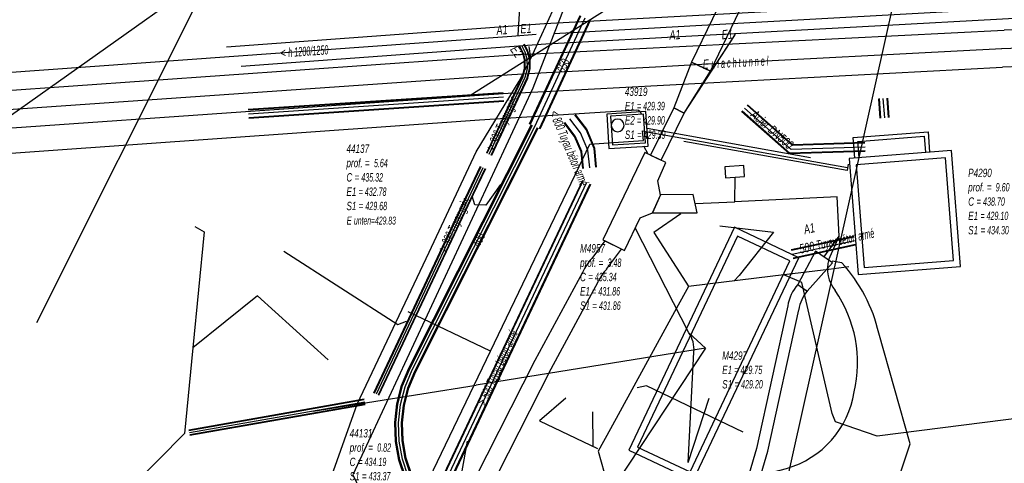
# Model space of a CAD drawing. Header units: metres. Extents: x 2695563 to 2696938, y 1260544 to 1262032.
# Tile 297 of 340: x 2696651 to 2696710, y 1261690 to 1261717. Entities that reach past the tile are written whole.
import ezdxf

# ---------------------------------------------------------------- set-up
doc = ezdxf.new("R2010")
doc.units = ezdxf.units.M
doc.header["$LTSCALE"] = 100
for name, pattern in [('AUSGEZOGEN', [0]), ('STRICHLINIE2_S3', [0.25, 0.15, -0.1]), ('VERDECKT2_S2', [0.18, 0.1, -0.08])]:
    doc.linetypes.add(name, pattern=pattern)
for name, color, linetype in [('Eau portable_Cadastre des conduites_Conduite', 171, 'AUSGEZOGEN'), ('Eau portable_Cadastre des conduites_Ouvrage_Ligne', 171, 'AUSGEZOGEN'), ('Eau potable_Cadastre des conduites_Tube de protection', 171, 'AUSGEZOGEN'), ('EU_Cadastre des conduites', 24, 'AUSGEZOGEN'), ('EU_Cadastre des conduites – Texte', 7, 'AUSGEZOGEN'), ('EU_Cadastre des conduites_Autres ouvrages – Polygone de détail', 24, 'AUSGEZOGEN'), ('EU_Cadastre des conduites_Axe de tracé', 24, 'AUSGEZOGEN'), ('EU_Cadastre des conduites_Regard normalisé – Texte', 24, 'AUSGEZOGEN'), ('EU_Cadastre des conduites_Station de pompage – Ligne de détail', 24, 'AUSGEZOGEN'), ('EU_Cadastre des conduites_Station de pompage – Polygone de détail', 24, 'AUSGEZOGEN'), ('EU_Cadastre des conduites_Texte entrée-sortie', 24, 'AUSGEZOGEN'), ('Réseau électrique_Cadastre des conduite_Bord du tracé', 1, 'AUSGEZOGEN'), ('Réseau électrique_Cadastre des conduite_Tronçon de tracé', 1, 'AUSGEZOGEN'), ('Réseau électrique_Cadastre des conduites_Ouvrage_Surface-Ligne-Point', 1, 'AUSGEZOGEN'), ('TV_Cadastre des conduites_CONDUITE', 92, 'AUSGEZOGEN'), ('Télécommunications_SW_Cadastre des conduites_Bord du tracé', 94, 'AUSGEZOGEN'), ('Télécommunications_SW_Cadastre des conduites_Bord du tracé_Texte', 94, 'AUSGEZOGEN')]:
    doc.layers.add(name, color=color, linetype=linetype)
doc.styles.add('ARIAL', font='arial.ttf')
pattern_1 = [(0, (2708005, 1273150), (6075, 6075), [6075, -6075]), (90, (2708005, 1273150), (-6075, 6075), [6075, -6075])]

# ---------------------------------------------------------------- blocks, each defined once
blk = doc.blocks.new('COMPLEXOBJECT_1541')
at = {"layer": 'EU_Cadastre des conduites', "color": 24, "linetype": 'AUSGEZOGEN', "transparency": 33554687}
blk.add_lwpolyline([(6709.351, 11715.539), (6690.908, 11714.558), (6688.488, 11714.43), (6681.929, 11714.081), (6679.831, 11713.969), (6562.5, 11705.81), (6483.786, 11700.323)], dxfattribs=at)
blk.add_arc((6712.183, 11618.786), 96.795, 81.09609, 91.67676, dxfattribs=at)
blk = doc.blocks.new('COMPLEXOBJECT_1544')
at = {"layer": 'EU_Cadastre des conduites', "color": 24, "linetype": 'AUSGEZOGEN', "transparency": 33554687}
blk.add_line((6710.469, 11718), (6691.282, 11716.938), dxfattribs=at)
blk.add_arc((6713.004, 11628.044), 89.991, 87.68098, 91.61396, dxfattribs=at)
blk = doc.blocks.new('COMPLEXOBJECT_1573')
at = {"layer": 'Eau portable_Cadastre des conduites_Ouvrage_Ligne', "color": 7, "linetype": 'AUSGEZOGEN', "transparency": 33554687}
for start, end in [(90, 270), (270, 90)]:
    blk.add_arc((6686.21, 11710.92), 0.382, start, end, dxfattribs=at)
blk = doc.blocks.new('COMPLEXOBJECT_1611')
at = {"layer": 'Réseau électrique_Cadastre des conduite_Bord du tracé', "color": 1, "linetype": 'AUSGEZOGEN', "transparency": 33554687}
blk.add_line((6685.428, 11703.963), (6684.645, 11702.894), dxfattribs=at)
for points in [[(6685.547, 11702.263), (6686.434, 11703.471), (6685.428, 11703.963)], [(6684.092, 11702.064), (6681.218, 11696.761), (6675.435, 11685.344), (6671.159, 11676.158), (6666.016, 11665.479)], [(6667.068, 11665.13), (6672.153, 11675.687), (6676.424, 11684.863), (6682.193, 11696.25), (6685.035, 11701.496)], [(6665.387, 11662.233), (6665.62, 11660.531), (6666.709, 11660.681), (6666.501, 11662.202)]]:
    blk.add_lwpolyline(points, dxfattribs=at)
for centre, radius, start, end in [((6686.646, 11700.962), 2.781, 135.99735, 156.65438), ((6687.371, 11700.491), 2.543, 135.82756, 156.72338), ((6670.173, 11662.99), 4.845, 149.08393, 188.9827), ((6670.817, 11662.885), 4.37, 149.08733, 188.99359)]:
    blk.add_arc(centre, radius, start, end, dxfattribs=at)
blk = doc.blocks.new('COMPLEXOBJECT_1612')
at = {"layer": 'Réseau électrique_Cadastre des conduite_Bord du tracé', "color": 1, "linetype": 'AUSGEZOGEN', "transparency": 33554687}
for points in [[(6696.456, 11700.042), (6694.573, 11691.459), (6693.592, 11688.104)], [(6694.353, 11688.213), (6695.252, 11691.286), (6697.124, 11699.818)], [(6694.841, 11686.15), (6699.831, 11685.776), (6700.078, 11686.457), (6695.242, 11686.822)]]:
    blk.add_lwpolyline(points, dxfattribs=at)
for centre, radius, start, end in [((6698.963, 11699.638), 2.539, 138.36797, 170.84756), ((6713.077, 11724.418), 28.101, 235.264, 236.65912), ((6699.399, 11699.467), 2.302, 140.13607, 171.22205), ((6694.904, 11687.566), 1.418, 157.70433, 267.46923), ((6695.286, 11687.83), 1.009, 157.68653, 267.47946)]:
    blk.add_arc(centre, radius, start, end, dxfattribs=at)
blk = doc.blocks.new('COMPLEXOBJECT_1959')
at = {"layer": 'Réseau électrique_Cadastre des conduite_Tronçon de tracé', "color": 1, "linetype": 'AUSGEZOGEN', "transparency": 33554687}
blk.add_line((6690.45, 11690.612), (6690.807, 11697.259), dxfattribs=at)
blk.add_arc((6689.041, 11697.417), 1.773, 354.88235, 34.79753, dxfattribs=at)
blk = doc.blocks.new('COMPLEXOBJECT_1963')
at = {"layer": 'Réseau électrique_Cadastre des conduite_Tronçon de tracé', "color": 1, "linetype": 'AUSGEZOGEN', "transparency": 33554687}
blk.add_line((6685.62, 11687.463), (6696.389, 11690.256), dxfattribs=at)
for centre, radius, start, end in [((6700.869, 11702.276), 2.022, 163.94359, 220.25431), ((6692.922, 11696.614), 7.745, 346.93444, 34.21647), ((6694.813, 11695.758), 5.723, 285.98265, 351.00241)]:
    blk.add_arc(centre, radius, start, end, dxfattribs=at)
blk = doc.blocks.new('COMPLEXOBJECT_2022')
at = {"layer": 'Réseau électrique_Cadastre des conduite_Tronçon de tracé', "color": 1, "linetype": 'STRICHLINIE2_S3', "transparency": 33554687}
blk.add_line((6699.716, 11702.64), (6699.143, 11702.749), dxfattribs=at)
blk.add_lwpolyline([(6702.882, 11688.882), (6703.833, 11691.743), (6701.947, 11698.394)], dxfattribs=at)
blk.add_arc((6692.875, 11696.336), 9.303, 12.7793, 42.65878, dxfattribs=at)
blk = doc.blocks.new('COMPLEXOBJECT_2578')
at = {"layer": 'Réseau électrique_Cadastre des conduite_Tronçon de tracé', "color": 1, "linetype": 'AUSGEZOGEN', "transparency": 33554687}
blk.add_lwpolyline([(6687.374, 11711.829), (6677.882, 11711.242), (6484.478, 11697.478)], dxfattribs=at)
blk.add_arc((6687.387, 11711.576), 0.253, 4.02162, 92.84564, dxfattribs=at)

msp = doc.modelspace()

# ---------------------------------------------------------------- hatches: boundary and pattern name
at = {"layer": 'Réseau électrique_Cadastre des conduite_Bord du tracé', "lineweight": 18, "transparency": 33554687}
h = msp.add_hatch(dxfattribs=at)
h.set_pattern_fill('MUSTER', color=1, scale=6075, style=0, pattern_type=2)
h.set_pattern_definition(pattern_1)
h.paths.add_polyline_path([(2696692.767, 1261713.993), (2696695.293, 1261719.236), (2696694.158, 1261719.783), (2696691.632, 1261714.54)], flags=0)
h = msp.add_hatch(dxfattribs=at)
h.set_pattern_fill('MUSTER', color=1, scale=6075, style=0, pattern_type=2)
h.set_pattern_definition(pattern_1)
h.paths.add_polyline_path([(2696690.556, 1261711.779), (2696691.185, 1261711.472), (2696692.767, 1261713.993), (2696691.632, 1261714.54)], flags=0)
h = msp.add_hatch(dxfattribs=at)
h.set_pattern_fill('MUSTER', color=1, scale=6075, style=0, pattern_type=2)
h.set_pattern_definition(pattern_1)
h.paths.add_polyline_path([(2696689.794, 1261708.627), (2696691.185, 1261711.472), (2696690.556, 1261711.779), (2696689.165, 1261708.934)], flags=0)
h = msp.add_hatch(dxfattribs=at)
h.set_pattern_fill('MUSTER', color=1, scale=6075, style=0, pattern_type=2)
h.set_pattern_definition(pattern_1)
h.paths.add_polyline_path([(2696689.287, 1261705.457), (2696691.98, 1261705.469), (2696691.736, 1261706.568), (2696689.757, 1261706.545)], flags=0)
h = msp.add_hatch(dxfattribs=at)
h.set_pattern_fill('MUSTER', color=1, scale=6075, style=0, pattern_type=2)
h.set_pattern_definition(pattern_1)
h.paths.add_polyline_path([(2696686.398, 1261703.773), (2696685.615, 1261702.704), (2696685.593, 1261702.681), (2696685.571, 1261702.657), (2696685.549, 1261702.633), (2696685.527, 1261702.609), (2696685.506, 1261702.584), (2696685.485, 1261702.56), (2696685.464, 1261702.535), (2696685.444, 1261702.51), (2696685.424, 1261702.484), (2696685.404, 1261702.459), (2696685.385, 1261702.433), (2696685.366, 1261702.407), (2696685.347, 1261702.381), (2696685.328, 1261702.354), (2696685.31, 1261702.327), (2696685.292, 1261702.301), (2696685.274, 1261702.273), (2696685.257, 1261702.246), (2696685.24, 1261702.219), (2696685.223, 1261702.191), (2696685.207, 1261702.163), (2696685.191, 1261702.135), (2696685.175, 1261702.106), (2696685.16, 1261702.078), (2696685.145, 1261702.049), (2696685.13, 1261702.021), (2696685.116, 1261701.992), (2696685.102, 1261701.962), (2696685.088, 1261701.933), (2696685.075, 1261701.904), (2696685.062, 1261701.874), (2696682.188, 1261696.571), (2696676.405, 1261685.154), (2696672.129, 1261675.968), (2696666.986, 1261665.289), (2696666.931, 1261665.195), (2696666.878, 1261665.1), (2696666.828, 1261665.003), (2696666.779, 1261664.906), (2696666.733, 1261664.807), (2696666.689, 1261664.708), (2696666.647, 1261664.607), (2696666.608, 1261664.506), (2696666.571, 1261664.404), (2696666.536, 1261664.3), (2696666.503, 1261664.197), (2696666.473, 1261664.092), (2696666.445, 1261663.987), (2696666.42, 1261663.881), (2696666.397, 1261663.775), (2696666.376, 1261663.668), (2696666.358, 1261663.561), (2696666.342, 1261663.453), (2696666.328, 1261663.345), (2696666.317, 1261663.237), (2696666.309, 1261663.128), (2696666.303, 1261663.019), (2696666.299, 1261662.911), (2696666.298, 1261662.802), (2696666.299, 1261662.693), (2696666.302, 1261662.584), (2696666.308, 1261662.476), (2696666.317, 1261662.367), (2696666.328, 1261662.259), (2696666.341, 1261662.151), (2696666.357, 1261662.043), (2696666.59, 1261660.341), (2696667.679, 1261660.491), (2696667.471, 1261662.012), (2696667.457, 1261662.109), (2696667.445, 1261662.207), (2696667.435, 1261662.304), (2696667.427, 1261662.402), (2696667.422, 1261662.5), (2696667.418, 1261662.598), (2696667.417, 1261662.696), (2696667.418, 1261662.795), (2696667.422, 1261662.893), (2696667.427, 1261662.991), (2696667.435, 1261663.089), (2696667.445, 1261663.186), (2696667.457, 1261663.284), (2696667.471, 1261663.381), (2696667.488, 1261663.478), (2696667.507, 1261663.574), (2696667.527, 1261663.67), (2696667.55, 1261663.765), (2696667.575, 1261663.86), (2696667.603, 1261663.955), (2696667.632, 1261664.048), (2696667.664, 1261664.141), (2696667.697, 1261664.234), (2696667.733, 1261664.325), (2696667.77, 1261664.416), (2696667.81, 1261664.506), (2696667.852, 1261664.594), (2696667.895, 1261664.682), (2696667.941, 1261664.769), (2696667.989, 1261664.855), (2696668.038, 1261664.94), (2696673.123, 1261675.497), (2696677.394, 1261684.673), (2696683.163, 1261696.06), (2696686.005, 1261701.306), (2696686.017, 1261701.333), (2696686.029, 1261701.361), (2696686.042, 1261701.388), (2696686.055, 1261701.415), (2696686.068, 1261701.442), (2696686.082, 1261701.468), (2696686.096, 1261701.495), (2696686.11, 1261701.521), (2696686.124, 1261701.547), (2696686.139, 1261701.573), (2696686.154, 1261701.599), (2696686.17, 1261701.625), (2696686.185, 1261701.65), (2696686.201, 1261701.675), (2696686.218, 1261701.7), (2696686.234, 1261701.725), (2696686.251, 1261701.75), (2696686.268, 1261701.774), (2696686.286, 1261701.799), (2696686.304, 1261701.823), (2696686.322, 1261701.847), (2696686.34, 1261701.87), (2696686.359, 1261701.894), (2696686.377, 1261701.917), (2696686.397, 1261701.94), (2696686.416, 1261701.963), (2696686.436, 1261701.985), (2696686.456, 1261702.008), (2696686.476, 1261702.03), (2696686.496, 1261702.051), (2696686.517, 1261702.073), (2696687.404, 1261703.281)], flags=0)
h = msp.add_hatch(dxfattribs=at)
h.set_pattern_fill('MUSTER', color=1, scale=6075, style=0, pattern_type=2)
h.set_pattern_definition(pattern_1)
h.paths.add_polyline_path([(2696698.602, 1261700.752), (2696700.125, 1261702.44), (2696699.092, 1261703.161), (2696698.035, 1261701.135)], flags=0)
h = msp.add_hatch(dxfattribs=at)
h.set_pattern_fill('MUSTER', color=1, scale=6075, style=0, pattern_type=2)
h.set_pattern_definition(pattern_1)
h.paths.add_polyline_path([(2696698.035, 1261701.135), (2696698.004, 1261701.1), (2696697.975, 1261701.064), (2696697.945, 1261701.028), (2696697.917, 1261700.992), (2696697.889, 1261700.955), (2696697.862, 1261700.917), (2696697.835, 1261700.879), (2696697.809, 1261700.84), (2696697.784, 1261700.801), (2696697.76, 1261700.762), (2696697.736, 1261700.722), (2696697.713, 1261700.681), (2696697.691, 1261700.641), (2696697.67, 1261700.599), (2696697.649, 1261700.558), (2696697.629, 1261700.516), (2696697.61, 1261700.474), (2696697.592, 1261700.431), (2696697.574, 1261700.388), (2696697.557, 1261700.345), (2696697.541, 1261700.301), (2696697.526, 1261700.257), (2696697.512, 1261700.213), (2696697.498, 1261700.169), (2696697.485, 1261700.124), (2696697.473, 1261700.079), (2696697.462, 1261700.034), (2696697.452, 1261699.989), (2696697.442, 1261699.943), (2696697.434, 1261699.898), (2696697.426, 1261699.852), (2696695.543, 1261691.269), (2696694.562, 1261687.914), (2696694.531, 1261687.832), (2696694.506, 1261687.748), (2696694.485, 1261687.663), (2696694.47, 1261687.577), (2696694.461, 1261687.49), (2696694.456, 1261687.402), (2696694.457, 1261687.315), (2696694.464, 1261687.227), (2696694.476, 1261687.14), (2696694.493, 1261687.055), (2696694.515, 1261686.97), (2696694.543, 1261686.887), (2696694.576, 1261686.806), (2696694.614, 1261686.727), (2696694.656, 1261686.65), (2696694.703, 1261686.576), (2696694.755, 1261686.505), (2696694.811, 1261686.438), (2696694.871, 1261686.374), (2696694.935, 1261686.314), (2696695.002, 1261686.258), (2696695.073, 1261686.207), (2696695.147, 1261686.159), (2696695.223, 1261686.117), (2696695.302, 1261686.079), (2696695.383, 1261686.046), (2696695.466, 1261686.018), (2696695.551, 1261685.996), (2696695.637, 1261685.979), (2696695.724, 1261685.967), (2696695.811, 1261685.96), (2696700.801, 1261685.586), (2696701.048, 1261686.267), (2696696.212, 1261686.632), (2696696.15, 1261686.637), (2696696.088, 1261686.645), (2696696.027, 1261686.657), (2696695.967, 1261686.674), (2696695.908, 1261686.693), (2696695.85, 1261686.717), (2696695.793, 1261686.744), (2696695.739, 1261686.774), (2696695.686, 1261686.807), (2696695.636, 1261686.844), (2696695.588, 1261686.884), (2696695.543, 1261686.927), (2696695.5, 1261686.972), (2696695.46, 1261687.02), (2696695.423, 1261687.071), (2696695.39, 1261687.123), (2696695.36, 1261687.178), (2696695.333, 1261687.234), (2696695.309, 1261687.292), (2696695.29, 1261687.351), (2696695.274, 1261687.411), (2696695.261, 1261687.472), (2696695.253, 1261687.534), (2696695.248, 1261687.596), (2696695.248, 1261687.659), (2696695.251, 1261687.721), (2696695.258, 1261687.783), (2696695.268, 1261687.844), (2696695.283, 1261687.905), (2696695.301, 1261687.965), (2696695.323, 1261688.023), (2696696.222, 1261691.096), (2696698.094, 1261699.628), (2696698.1, 1261699.668), (2696698.108, 1261699.707), (2696698.116, 1261699.747), (2696698.124, 1261699.786), (2696698.133, 1261699.825), (2696698.143, 1261699.864), (2696698.154, 1261699.903), (2696698.165, 1261699.942), (2696698.177, 1261699.98), (2696698.19, 1261700.019), (2696698.203, 1261700.057), (2696698.217, 1261700.094), (2696698.232, 1261700.132), (2696698.247, 1261700.169), (2696698.263, 1261700.206), (2696698.28, 1261700.243), (2696698.297, 1261700.279), (2696698.315, 1261700.315), (2696698.333, 1261700.351), (2696698.352, 1261700.387), (2696698.372, 1261700.422), (2696698.392, 1261700.457), (2696698.413, 1261700.491), (2696698.435, 1261700.525), (2696698.457, 1261700.559), (2696698.48, 1261700.592), (2696698.503, 1261700.625), (2696698.527, 1261700.657), (2696698.551, 1261700.689), (2696698.576, 1261700.721), (2696698.602, 1261700.752), (2696698.584, 1261700.764), (2696698.565, 1261700.776), (2696698.547, 1261700.788), (2696698.528, 1261700.801), (2696698.51, 1261700.813), (2696698.492, 1261700.825), (2696698.473, 1261700.837), (2696698.455, 1261700.85), (2696698.436, 1261700.862), (2696698.418, 1261700.874), (2696698.4, 1261700.886), (2696698.381, 1261700.899), (2696698.363, 1261700.911), (2696698.345, 1261700.923), (2696698.326, 1261700.936), (2696698.308, 1261700.948), (2696698.29, 1261700.96), (2696698.272, 1261700.973), (2696698.253, 1261700.985), (2696698.235, 1261700.998), (2696698.217, 1261701.01), (2696698.199, 1261701.022), (2696698.18, 1261701.035), (2696698.162, 1261701.047), (2696698.144, 1261701.06), (2696698.126, 1261701.072), (2696698.108, 1261701.085), (2696698.089, 1261701.097), (2696698.071, 1261701.11), (2696698.053, 1261701.122)], flags=0)
at = {"layer": 'Réseau électrique_Cadastre des conduites_Ouvrage_Surface-Ligne-Point', "lineweight": 18, "transparency": 33554687}
h = msp.add_hatch(dxfattribs=at)
h.set_pattern_fill('MUSTER', color=1, scale=4050, style=0, pattern_type=2)
h.set_pattern_definition([(0, (2703955, 1269100), (4050, 4050), [4050, -4050]), (90, (2703955, 1269100), (-4050, 4050), [4050, -4050])])
h.paths.add_polyline_path([(2696686.29, 1261703.826), (2696687.585, 1261703.194), (2696688.531, 1261705.166), (2696689.286, 1261705.464), (2696689.755, 1261706.533), (2696689.594, 1261707.398), (2696690.086, 1261708.49), (2696688.816, 1261709.099)], flags=0)
h = msp.add_hatch(dxfattribs=at)
h.set_pattern_fill('MUSTER', color=1, scale=2025, style=0, pattern_type=2)
h.set_pattern_definition([(0, (2699905, 1265050), (2025, 2025), [2025, -2025]), (90, (2699905, 1265050), (-2025, 2025), [2025, -2025])])
h.paths.add_polyline_path([(2696693.673, 1261707.576), (2696694.828, 1261707.655), (2696694.784, 1261708.307), (2696693.644, 1261708.224)], flags=0)

# ---------------------------------------------------------------- linework, layer by layer
at = {"layer": 'Eau portable_Cadastre des conduites_Conduite', "color": 7, "linetype": 'AUSGEZOGEN', "transparency": 33554687}
for p, q in [((2696688.965, 1261710.346), (2696701.04, 1261708.2)), ((2696679.51, 1261697.12), (2696684.86, 1261708.25)), ((2696679.51, 1261697.12), (2696674.55, 1261699.5))]:
    msp.add_line(p, q, dxfattribs=at)
for points in [[(2696686.635, 1261709.678), (2696688.73, 1261709.82), (2696688.684, 1261710.396), (2696688.965, 1261710.346)], [(2696684.86, 1261708.25), (2696685.51, 1261709.6), (2696686.635, 1261709.678)], [(2696665.02, 1261665.898), (2696664.949, 1261666.281), (2696664.878, 1261666.665), (2696665.222, 1261667.382), (2696665.634, 1261668.239), (2696668.665, 1261674.547), (2696668.905, 1261675.047), (2696669.423, 1261676.124), (2696669.682, 1261676.665), (2696672.142, 1261681.785), (2696679.51, 1261697.12)]]:
    msp.add_lwpolyline(points, dxfattribs=at)
at = {"layer": 'Eau portable_Cadastre des conduites_Ouvrage_Ligne', "color": 7, "linetype": 'STRICHLINIE2_S3', "transparency": 33554687}
for points in [[(2696686.657, 1261709.333), (2696689.021, 1261709.486), (2696688.887, 1261711.557), (2696686.524, 1261711.405), (2696686.657, 1261709.333)], [(2696686.869, 1261709.552), (2696688.852, 1261709.686), (2696688.736, 1261711.413), (2696686.753, 1261711.279), (2696686.869, 1261709.552)]]:
    msp.add_lwpolyline(points, close=True, dxfattribs=at)
at = {"layer": 'Eau potable_Cadastre des conduites_Tube de protection', "color": 7, "linetype": 'VERDECKT2_S2', "transparency": 33554687}
msp.add_lwpolyline([(2696688.979, 1261710.141), (2696688.952, 1261710.552), (2696701.075, 1261708.397), (2696701.005, 1261708.003), (2696688.979, 1261710.141)], close=True, dxfattribs=at)
at = {"layer": 'EU_Cadastre des conduites', "color": 24, "linetype": 'AUSGEZOGEN', "transparency": 33554687}
for p, q in [((2696681.19, 1261716.16), (2696681.6, 1261723.26)), ((2696692.252, 1261716.748), (2696683.329, 1261716.251)), ((2696680.8, 1261716.093), (2696597.669, 1261710.066)), ((2696682.275, 1261716.195), (2696680.8, 1261716.093)), ((2696690.98, 1261705.4), (2696689.361, 1261704.284)), ((2696689.361, 1261704.284), (2696691.465, 1261700.998)), ((2696693.342, 1261704.672), (2696696.57, 1261704.29)), ((2696665.48, 1261700.46), (2696661.585, 1261697.322)), ((2696669.74, 1261696.61), (2696665.48, 1261700.46)), ((2696741.14, 1261696.93), (2696702.81, 1261692)), ((2696685.67, 1261693.48), (2696685.681, 1261691.411)), ((2696654.03, 1261685.08), (2696661.08, 1261692.17))]:
    msp.add_line(p, q, dxfattribs=at)
at = {"layer": 'EU_Cadastre des conduites', "linetype": 'AUSGEZOGEN', "transparency": 33554687}
for p, q in [((2696681.493, 1261715.095), (2696681.294, 1261715.48)), ((2696681.737, 1261715.189), (2696681.526, 1261715.6)), ((2696681.756, 1261715.196), (2696681.543, 1261715.609)), ((2696681.774, 1261715.203), (2696681.561, 1261715.618)), ((2696681.456, 1261715.081), (2696681.259, 1261715.462)), ((2696681.474, 1261715.088), (2696681.277, 1261715.471)), ((2696681.561, 1261714.686), (2696681.456, 1261715.081)), ((2696681.58, 1261714.689), (2696681.474, 1261715.088)), ((2696681.6, 1261714.692), (2696681.493, 1261715.095)), ((2696681.86, 1261714.728), (2696681.737, 1261715.189)), ((2696681.88, 1261714.731), (2696681.756, 1261715.196)), ((2696681.899, 1261714.734), (2696681.774, 1261715.203)), ((2696681.572, 1261714.181), (2696681.561, 1261714.686)), ((2696681.592, 1261714.179), (2696681.58, 1261714.689)), ((2696681.611, 1261714.177), (2696681.6, 1261714.692)), ((2696681.873, 1261714.147), (2696681.86, 1261714.728)), ((2696681.892, 1261714.145), (2696681.88, 1261714.731)), ((2696681.912, 1261714.143), (2696681.899, 1261714.734)), ((2696681.449, 1261713.687), (2696681.572, 1261714.181)), ((2696681.468, 1261713.68), (2696681.592, 1261714.179)), ((2696681.487, 1261713.674), (2696681.611, 1261714.177)), ((2696681.733, 1261713.586), (2696681.873, 1261714.147)), ((2696681.752, 1261713.58), (2696681.892, 1261714.145)), ((2696681.771, 1261713.573), (2696681.912, 1261714.143)), ((2696679.288, 1261709.07), (2696681.449, 1261713.687)), ((2696679.306, 1261709.062), (2696681.468, 1261713.68)), ((2696679.324, 1261709.053), (2696681.487, 1261713.674)), ((2696679.56, 1261708.943), (2696681.733, 1261713.586)), ((2696679.578, 1261708.934), (2696681.752, 1261713.58)), ((2696679.596, 1261708.926), (2696681.771, 1261713.573)), ((2696664.922, 1261711.699), (2696680.282, 1261712.719)), ((2696664.923, 1261711.679), (2696680.283, 1261712.699)), ((2696664.925, 1261711.659), (2696680.285, 1261712.679)), ((2696664.955, 1261711.201), (2696680.315, 1261712.221)), ((2696664.957, 1261711.181), (2696680.317, 1261712.201)), ((2696664.958, 1261711.161), (2696680.318, 1261712.181)), ((2696697.724, 1261709.513), (2696694.983, 1261711.942)), ((2696697.731, 1261709.533), (2696694.996, 1261711.957)), ((2696697.739, 1261709.553), (2696695.009, 1261711.972)), ((2696703.006, 1261711.162), (2696702.915, 1261712.336)), ((2696703.026, 1261711.164), (2696702.935, 1261712.338)), ((2696703.046, 1261711.165), (2696702.955, 1261712.339)), ((2696703.504, 1261711.201), (2696703.413, 1261712.375)), ((2696703.524, 1261711.202), (2696703.433, 1261712.376)), ((2696703.544, 1261711.204), (2696703.453, 1261712.378)), ((2696685.278, 1261710.472), (2696684.602, 1261711.36)), ((2696685.296, 1261710.482), (2696684.618, 1261711.372)), ((2696685.314, 1261710.493), (2696684.635, 1261711.385)), ((2696697.541, 1261709.007), (2696694.651, 1261711.568)), ((2696697.549, 1261709.027), (2696694.664, 1261711.583)), ((2696697.556, 1261709.047), (2696694.677, 1261711.598)), ((2696684.58, 1261710.067), (2696683.965, 1261710.875)), ((2696684.598, 1261710.078), (2696683.982, 1261710.888)), ((2696684.616, 1261710.088), (2696683.998, 1261710.9)), ((2696685.756, 1261709.336), (2696685.278, 1261710.472)), ((2696685.777, 1261709.341), (2696685.296, 1261710.482)), ((2696685.797, 1261709.346), (2696685.314, 1261710.493)), ((2696684.973, 1261709.136), (2696684.58, 1261710.067)), ((2696684.993, 1261709.141), (2696684.598, 1261710.078)), ((2696685.014, 1261709.146), (2696684.616, 1261710.088)), ((2696702.083, 1261709.65), (2696697.724, 1261709.513)), ((2696702.082, 1261709.67), (2696697.731, 1261709.533)), ((2696702.082, 1261709.69), (2696697.739, 1261709.553)), ((2696685.075, 1261708.132), (2696684.973, 1261709.136)), ((2696685.096, 1261708.134), (2696684.993, 1261709.141)), ((2696685.117, 1261708.136), (2696685.014, 1261709.146)), ((2696685.871, 1261708.214), (2696685.756, 1261709.336)), ((2696685.892, 1261708.216), (2696685.777, 1261709.341)), ((2696685.913, 1261708.218), (2696685.797, 1261709.346)), ((2696702.098, 1261709.15), (2696697.541, 1261709.007)), ((2696702.098, 1261709.17), (2696697.549, 1261709.027)), ((2696702.097, 1261709.19), (2696697.556, 1261709.047)), ((2696678.196, 1261706.739), (2696678.923, 1261708.268)), ((2696678.213, 1261706.73), (2696678.941, 1261708.259)), ((2696678.231, 1261706.722), (2696678.958, 1261708.251)), ((2696678.467, 1261706.61), (2696679.194, 1261708.139)), ((2696678.485, 1261706.602), (2696679.211, 1261708.131)), ((2696678.502, 1261706.593), (2696679.229, 1261708.122)), ((2696671.159, 1261677.975), (2696685.074, 1261707.42)), ((2696671.177, 1261677.967), (2696685.092, 1261707.412)), ((2696671.195, 1261677.958), (2696685.11, 1261707.403)), ((2696671.611, 1261677.762), (2696685.526, 1261707.207)), ((2696671.629, 1261677.753), (2696685.544, 1261707.198)), ((2696671.647, 1261677.745), (2696685.562, 1261707.19)), ((2696674.597, 1261699.102), (2696678.196, 1261706.739)), ((2696674.615, 1261699.094), (2696678.213, 1261706.73)), ((2696674.633, 1261699.085), (2696678.231, 1261706.722)), ((2696674.869, 1261698.975), (2696678.467, 1261706.61)), ((2696674.887, 1261698.966), (2696678.485, 1261706.602)), ((2696674.905, 1261698.958), (2696678.502, 1261706.593)), ((2696697.642, 1261703.244), (2696701.402, 1261704.064)), ((2696697.647, 1261703.224), (2696701.407, 1261704.044)), ((2696697.651, 1261703.205), (2696701.411, 1261704.025)), ((2696697.749, 1261702.755), (2696701.509, 1261703.575)), ((2696697.753, 1261702.736), (2696701.513, 1261703.556)), ((2696697.758, 1261702.716), (2696701.518, 1261703.536)), ((2696672.489, 1261694.625), (2696674.597, 1261699.102)), ((2696672.507, 1261694.617), (2696674.615, 1261699.094)), ((2696672.525, 1261694.608), (2696674.633, 1261699.085)), ((2696672.761, 1261694.498), (2696674.869, 1261698.975)), ((2696672.779, 1261694.489), (2696674.887, 1261698.966)), ((2696672.797, 1261694.481), (2696674.905, 1261698.958)), ((2696661.34, 1261692.396), (2696671.905, 1261694.247)), ((2696661.343, 1261692.377), (2696671.908, 1261694.228)), ((2696661.347, 1261692.357), (2696671.912, 1261694.208)), ((2696661.391, 1261692.101), (2696671.956, 1261693.952)), ((2696661.395, 1261692.081), (2696671.96, 1261693.932)), ((2696661.398, 1261692.062), (2696671.963, 1261693.913))]:
    msp.add_line(p, q, dxfattribs=at)
at = {"layer": 'EU_Cadastre des conduites', "color": 255, "transparency": 33554687}
for p, q in [((2696681.615, 1261715.142), (2696681.41, 1261715.54)), ((2696681.73, 1261714.71), (2696681.615, 1261715.142)), ((2696681.742, 1261714.162), (2696681.73, 1261714.71)), ((2696681.61, 1261713.63), (2696681.742, 1261714.162)), ((2696679.442, 1261708.998), (2696681.61, 1261713.63)), ((2696664.94, 1261711.43), (2696680.3, 1261712.45)), ((2696703.275, 1261711.183), (2696703.184, 1261712.357)), ((2696697.64, 1261709.28), (2696694.83, 1261711.77)), ((2696684.947, 1261710.28), (2696684.3, 1261711.13)), ((2696685.385, 1261709.241), (2696684.947, 1261710.28)), ((2696685.494, 1261708.175), (2696685.385, 1261709.241)), ((2696702.09, 1261709.42), (2696697.64, 1261709.28)), ((2696678.349, 1261706.666), (2696679.076, 1261708.195)), ((2696671.403, 1261677.86), (2696685.318, 1261707.305)), ((2696674.751, 1261699.03), (2696678.349, 1261706.666)), ((2696697.7, 1261702.98), (2696701.46, 1261703.8)), ((2696672.643, 1261694.553), (2696674.751, 1261699.03)), ((2696661.369, 1261692.229), (2696671.934, 1261694.08))]:
    msp.add_line(p, q, dxfattribs=at)
at = {"layer": 'EU_Cadastre des conduites', "color": 24, "linetype": 'AUSGEZOGEN', "transparency": 33554687}
for points in [[(2696680.12, 1261707.17), (2696679.24, 1261705.93), (2696678.58, 1261705.94), (2696678.41, 1261706.46)], [(2696661.7, 1261704.63), (2696662.27, 1261704.32), (2696661.585, 1261697.322), (2696661.08, 1261692.17)], [(2696696.57, 1261704.29), (2696694.506, 1261701.693), (2696694.204, 1261701.356)], [(2696667.072, 1261703.145), (2696673.94, 1261698.73), (2696674.46, 1261698.93)], [(2696701.11, 1261702.2), (2696699.9, 1261702.052), (2696696.532, 1261701.641), (2696691.45, 1261701.02)], [(2696702.81, 1261692), (2696700.31, 1261692.87), (2696700.1, 1261693.37), (2696698.274, 1261701.255), (2696697.195, 1261701.722)], [(2696691.45, 1261701.02), (2696690.724, 1261699.725), (2696686.741, 1261692.444), (2696686.001, 1261691.095), (2696686.363, 1261689.825), (2696688.002, 1261687.855), (2696689.46, 1261686.22)], [(2696694.747, 1261692.241), (2696688.923, 1261695.042), (2696688.352, 1261694.912)], [(2696684.06, 1261694.294), (2696682.479, 1261692.932), (2696685.97, 1261691.267)]]:
    msp.add_lwpolyline(points, dxfattribs=at)
at = {"layer": 'EU_Cadastre des conduites_Autres ouvrages – Polygone de détail', "color": 24, "linetype": 'STRICHLINIE2_S3', "transparency": 33554687}
for points in [[(2696694.214, 1261704.595), (2696687.854, 1261691.165), (2696691.73, 1261689.33), (2696698.09, 1261702.76), (2696694.214, 1261704.595)], [(2696688.385, 1261691.355), (2696691.54, 1261689.861), (2696697.559, 1261702.57), (2696694.404, 1261704.064), (2696688.385, 1261691.355)]]:
    msp.add_lwpolyline(points, close=True, dxfattribs=at)
at = {"layer": 'EU_Cadastre des conduites_Axe de tracé', "color": 24, "linetype": 'AUSGEZOGEN', "transparency": 33554687}
for p, q in [((2696711.407, 1261718.409), (2696682.777, 1261716.839)), ((2696682.777, 1261716.839), (2696663.602, 1261715.44)), ((2696682.843, 1261715.641), (2696711.473, 1261717.211)), ((2696681.73, 1261715.01), (2696710.48, 1261716.47)), ((2696664.492, 1261714.301), (2696682.843, 1261715.641)), ((2696681.73, 1261715.01), (2696563.47, 1261706.74)), ((2696680.86, 1261712.67), (2696710.38, 1261714.24)), ((2696680.86, 1261712.67), (2696563.47, 1261704.5))]:
    msp.add_line(p, q, dxfattribs=at)
for centre, radius, start, end in [((2696714.572, 1261626.399), 90.164, 69.69501, 92.60098), ((2696713.709, 1261623.373), 90.928, 69.85803, 92.0982)]:
    msp.add_arc(centre, radius, start, end, dxfattribs=at)
at = {"layer": 'EU_Cadastre des conduites_Station de pompage – Ligne de détail', "color": 24, "linetype": 'STRICHLINIE2_S3', "transparency": 33554687}
for points in [[(2696701.476, 1261708.757), (2696701.38, 1261709.99), (2696705.882, 1261710.344), (2696705.978, 1261709.107)], [(2696701.725, 1261708.776), (2696701.649, 1261709.76), (2696705.656, 1261710.075), (2696705.733, 1261709.088)]]:
    msp.add_lwpolyline(points, dxfattribs=at)
at = {"layer": 'EU_Cadastre des conduites_Station de pompage – Polygone de détail', "color": 24, "linetype": 'STRICHLINIE2_S3', "transparency": 33554687}
for points in [[(2696701.126, 1261708.73), (2696701.67, 1261701.74), (2696707.84, 1261702.22), (2696707.296, 1261709.21), (2696701.126, 1261708.73)], [(2696701.556, 1261708.362), (2696702.037, 1261702.169), (2696707.411, 1261702.587), (2696706.94, 1261708.781), (2696701.556, 1261708.362)]]:
    msp.add_lwpolyline(points, close=True, dxfattribs=at)
at = {"layer": 'Réseau électrique_Cadastre des conduite_Bord du tracé', "color": 1, "linetype": 'AUSGEZOGEN', "transparency": 33554687}
for points in [[(2696692.767, 1261713.993), (2696695.293, 1261719.236), (2696694.158, 1261719.783), (2696691.632, 1261714.54), (2696692.767, 1261713.993)], [(2696690.556, 1261711.779), (2696691.185, 1261711.472), (2696692.767, 1261713.993), (2696691.632, 1261714.54), (2696690.556, 1261711.779)], [(2696689.794, 1261708.627), (2696691.185, 1261711.472), (2696690.556, 1261711.779), (2696689.165, 1261708.934), (2696689.794, 1261708.627)], [(2696689.287, 1261705.457), (2696691.98, 1261705.469), (2696691.736, 1261706.568), (2696689.757, 1261706.545), (2696689.287, 1261705.457)], [(2696698.602, 1261700.752), (2696700.125, 1261702.44), (2696699.092, 1261703.161), (2696698.035, 1261701.135), (2696698.602, 1261700.752)]]:
    msp.add_lwpolyline(points, close=True, dxfattribs=at)
at = {"layer": 'Réseau électrique_Cadastre des conduite_Tronçon de tracé', "color": 1, "linetype": 'AUSGEZOGEN', "transparency": 33554687}
for p, q in [((2696681.956, 1261714.749), (2696683.491, 1261718.129)), ((2696691.185, 1261711.472), (2696694.281, 1261716.221)), ((2696691.185, 1261711.472), (2696694.214, 1261716.12)), ((2696681.956, 1261714.749), (2696681.838, 1261715.481)), ((2696690.871, 1261711.625), (2696691.185, 1261711.472)), ((2696689.014, 1261709.004), (2696688.749, 1261709.468)), ((2696694.249, 1261706.132), (2696694.251, 1261707.616)), ((2696691.854, 1261706.02), (2696694.249, 1261706.132)), ((2696700.407, 1261706.422), (2696694.249, 1261706.132)), ((2696691.467, 1261698.239), (2696688.241, 1261704.562)), ((2696699.608, 1261702.8), (2696700.533, 1261704.056)), ((2696692.463, 1261697.301), (2696691.467, 1261698.239)), ((2696692.463, 1261697.301), (2696678.649, 1261695.087)), ((2696692.463, 1261697.301), (2696681.599, 1261680.871)), ((2696691.42, 1261690.422), (2696692.696, 1261694.293)), ((2696676.899, 1261684.914), (2696678.138, 1261691.704))]:
    msp.add_line(p, q, dxfattribs=at)
for points in [[(2696668.3, 1261685.004), (2696671.487, 1261693.937), (2696675.826, 1261703.097), (2696678.656, 1261709.139), (2696681.241, 1261713.4), (2696681.956, 1261714.749)], [(2696699.896, 1261702.645), (2696700.533, 1261704.056), (2696700.407, 1261706.422)]]:
    msp.add_lwpolyline(points, dxfattribs=at)
at = {"layer": 'Réseau électrique_Cadastre des conduites_Ouvrage_Surface-Ligne-Point', "color": 1, "linetype": 'AUSGEZOGEN', "transparency": 33554687}
for p, q in [((2696678.273, 1261712.52), (2696690.075, 1261719.988)), ((2696668.823, 1261693.512), (2696678.649, 1261695.087))]:
    msp.add_line(p, q, dxfattribs=at)
for points in [[(2696686.29, 1261703.826), (2696687.585, 1261703.194), (2696688.531, 1261705.166), (2696689.286, 1261705.464), (2696689.755, 1261706.533), (2696689.594, 1261707.398), (2696690.086, 1261708.49), (2696688.816, 1261709.099), (2696686.29, 1261703.826)], [(2696693.673, 1261707.576), (2696694.828, 1261707.655), (2696694.784, 1261708.307), (2696693.644, 1261708.224), (2696693.673, 1261707.576)]]:
    msp.add_lwpolyline(points, close=True, dxfattribs=at)
at = {"layer": 'TV_Cadastre des conduites_CONDUITE', "color": 92, "linetype": 'AUSGEZOGEN', "transparency": 33554687}
msp.add_lwpolyline([(2696719.488, 1261757.113), (2696706.547, 1261730.5), (2696691.13, 1261661.371), (2696677.045, 1261629.232)], dxfattribs=at)
at = {"layer": 'Télécommunications_SW_Cadastre des conduites_Bord du tracé', "color": 94, "linetype": 'AUSGEZOGEN', "transparency": 33554687}
msp.add_line((2696662.74, 1261719.96), (2696652.16, 1261698.84), dxfattribs=at)
at = {"layer": 'Télécommunications_SW_Cadastre des conduites_Bord du tracé', "linetype": 'AUSGEZOGEN', "transparency": 33554687}
for p, q in [((2696681.872, 1261710.818), (2696684.912, 1261717.357)), ((2696681.895, 1261710.807), (2696684.935, 1261717.346)), ((2696681.919, 1261710.796), (2696684.959, 1261717.335)), ((2696682.461, 1261710.544), (2696685.501, 1261717.083)), ((2696682.485, 1261710.533), (2696685.525, 1261717.072)), ((2696682.508, 1261710.522), (2696685.548, 1261717.061)), ((2696674.589, 1261696.097), (2696681.983, 1261710.774)), ((2696674.618, 1261696.084), (2696682.011, 1261710.76)), ((2696674.647, 1261696.07), (2696682.04, 1261710.746)), ((2696674.953, 1261695.93), (2696682.34, 1261710.594)), ((2696674.982, 1261695.916), (2696682.369, 1261710.58)), ((2696675.011, 1261695.903), (2696682.397, 1261710.566)), ((2696674.155, 1261695.056), (2696674.589, 1261696.097)), ((2696674.185, 1261695.046), (2696674.618, 1261696.084)), ((2696674.216, 1261695.035), (2696674.647, 1261696.07)), ((2696674.535, 1261694.928), (2696674.953, 1261695.93)), ((2696674.566, 1261694.918), (2696674.982, 1261695.916)), ((2696674.596, 1261694.908), (2696675.011, 1261695.903)), ((2696673.872, 1261693.955), (2696674.155, 1261695.056)), ((2696673.903, 1261693.949), (2696674.185, 1261695.046)), ((2696673.935, 1261693.944), (2696674.216, 1261695.035)), ((2696674.266, 1261693.883), (2696674.535, 1261694.928)), ((2696674.298, 1261693.878), (2696674.566, 1261694.918)), ((2696674.329, 1261693.872), (2696674.596, 1261694.908)), ((2696673.748, 1261692.826), (2696673.872, 1261693.955)), ((2696673.78, 1261692.824), (2696673.903, 1261693.949)), ((2696673.813, 1261692.823), (2696673.935, 1261693.944)), ((2696674.149, 1261692.811), (2696674.266, 1261693.883)), ((2696674.181, 1261692.809), (2696674.298, 1261693.878)), ((2696674.213, 1261692.808), (2696674.329, 1261693.872)), ((2696673.787, 1261691.69), (2696673.748, 1261692.826)), ((2696673.819, 1261691.693), (2696673.78, 1261692.824)), ((2696673.851, 1261691.697), (2696673.813, 1261692.823)), ((2696674.186, 1261691.732), (2696674.149, 1261692.811)), ((2696674.218, 1261691.736), (2696674.181, 1261692.809)), ((2696674.25, 1261691.739), (2696674.213, 1261692.808)), ((2696674.439, 1261690.686), (2696674.25, 1261691.739)), ((2696673.988, 1261690.571), (2696673.787, 1261691.69)), ((2696674.019, 1261690.579), (2696673.819, 1261691.693)), ((2696674.05, 1261690.587), (2696673.851, 1261691.697)), ((2696674.377, 1261690.67), (2696674.186, 1261691.732)), ((2696674.408, 1261690.678), (2696674.218, 1261691.736)), ((2696674.346, 1261689.493), (2696673.988, 1261690.571)), ((2696674.375, 1261689.505), (2696674.019, 1261690.579)), ((2696674.405, 1261689.517), (2696674.05, 1261690.587)), ((2696674.716, 1261689.646), (2696674.377, 1261690.67)), ((2696674.746, 1261689.658), (2696674.408, 1261690.678)), ((2696674.776, 1261689.671), (2696674.439, 1261690.686))]:
    msp.add_line(p, q, dxfattribs=at)
at = {"layer": 'Télécommunications_SW_Cadastre des conduites_Bord du tracé', "color": 255, "transparency": 33554687}
for p, q in [((2696682.19, 1261710.67), (2696685.23, 1261717.209)), ((2696674.8, 1261696), (2696682.19, 1261710.67)), ((2696674.376, 1261694.982), (2696674.8, 1261696)), ((2696674.101, 1261693.914), (2696674.376, 1261694.982)), ((2696673.981, 1261692.817), (2696674.101, 1261693.914)), ((2696674.019, 1261691.714), (2696673.981, 1261692.817)), ((2696674.213, 1261690.629), (2696674.019, 1261691.714)), ((2696674.561, 1261689.582), (2696674.213, 1261690.629))]:
    msp.add_line(p, q, dxfattribs=at)
at = {"layer": 'Télécommunications_SW_Cadastre des conduites_Bord du tracé', "color": 94, "linetype": 'AUSGEZOGEN', "transparency": 33554687}
for points in [[(2696688.05, 1261728.392), (2696682.058, 1261712.967), (2696671.22, 1261689.677), (2696676.548, 1261678.537)], [(2696639.23, 1261702.06), (2696640.12, 1261703.91), (2696662.74, 1261719.96)]]:
    msp.add_lwpolyline(points, dxfattribs=at)

# ---------------------------------------------------------------- block references
at = {"layer": 'Eau portable_Cadastre des conduites_Ouvrage_Ligne', "color": 7, "linetype": 'AUSGEZOGEN', "lineweight": -3, "transparency": 33554687}
msp.add_blockref('COMPLEXOBJECT_1573', (2690000.97, 1249999.81), dxfattribs=at)
at = {"layer": 'EU_Cadastre des conduites', "color": 24, "linetype": 'AUSGEZOGEN', "lineweight": -3, "transparency": 33554687}
for name in ['COMPLEXOBJECT_1541', 'COMPLEXOBJECT_1544']:
    msp.add_blockref(name, (2690000.97, 1249999.81), dxfattribs=at)
at = {"layer": 'Réseau électrique_Cadastre des conduite_Bord du tracé', "color": 1, "linetype": 'AUSGEZOGEN', "lineweight": -3, "transparency": 33554687}
for name in ['COMPLEXOBJECT_1611', 'COMPLEXOBJECT_1612']:
    msp.add_blockref(name, (2690000.97, 1249999.81), dxfattribs=at)
at = {"layer": 'Réseau électrique_Cadastre des conduite_Tronçon de tracé', "color": 1, "linetype": 'AUSGEZOGEN', "lineweight": -3, "transparency": 33554687}
for name in ['COMPLEXOBJECT_2578', 'COMPLEXOBJECT_1963', 'COMPLEXOBJECT_1959']:
    msp.add_blockref(name, (2690000.97, 1249999.81), dxfattribs=at)
at = {"layer": 'Réseau électrique_Cadastre des conduite_Tronçon de tracé', "color": 1, "linetype": 'STRICHLINIE2_S3', "lineweight": -3, "transparency": 33554687}
msp.add_blockref('COMPLEXOBJECT_2022', (2690000.97, 1249999.81), dxfattribs=at)

# ---------------------------------------------------------------- texts
at = {"layer": 'EU_Cadastre des conduites – Texte', "color": 24, "transparency": 33554687, "char_height": 0.55705, "width": 6, "style": 'ARIAL'}
for s, insert, attachment_point, rotation in [('\\A1;{\\fArial|i1|b0;\\H0.557054;\\W0.700000;\\C24;< \\W0.490000;h 1200/1250}\\P', (2696668.301, 1261715.186), 5, 3.8565), ('\\A1;{\\fArial|i1|b0;\\H0.557054;\\W0.700000;\\C24;E \\W0.490000;u l a c h t u n n e l}\\P', (2696692.324, 1261714.123), 7, 3.0447), ('\\A1;{\\fArial|b0|i1|c0|p34;\\W0.7;> \\W0.49;300 Tuyau grès}', (2696680.292, 1261710.821), 5, 65.3148), ('\\A1;{\\fArial|b0|i1|c0|p34;\\W0.7;Acier DN500}', (2696695.15, 1261711.29), 7, 318.4551), ('\\A1;{\\fArial|b0|i1|c0|p34;\\W0.7;< \\W0.49;800 Tuyau béton armé}', (2696684.177, 1261709.335), 5, 292.8528), ('\\A1;{\\fArial|b0|i1|c0|p34;\\W0.7;> \\W0.49;300 Tuyau grès}', (2696677.417, 1261704.715), 5, 64.8864), ('\\A1;{\\fArial|b0|i1|c0|p34;\\W0.7;500 \\W0.49;Tuyau béton armé}', (2696698.232, 1261702.84), 7, 12.303), ('\\A1;{\\fArial|b0|i1|c0|p34;\\W0.7;> \\W0.49;500 Tuyau béton armé}', (2696680.019, 1261696.103), 5, 66.0618)]:
    msp.add_mtext(s, dxfattribs=dict(at, insert=insert, attachment_point=attachment_point, rotation=rotation))
at = {"layer": 'EU_Cadastre des conduites_Regard normalisé – Texte', "color": 24, "transparency": 33554687, "char_height": 0.50641, "attachment_point": 1, "line_spacing_factor": 1.024096, "style": 'ARIAL'}
for s, insert, width in [('\\A1;{\\fArial|b0|i1|c0|p34;\\W0.69359;43919}\\P{\\fArial|b0|i1|c0|p34;\\H0.99721x;\\W0.69359;E1 \\W0.48551;= 429.39}\\P{\\fArial|b0|i1|c0|p34;\\H0.99721x;\\W0.69359;E2 \\W0.48551;= 429.90}\\P{\\fArial|b0|i1|c0|p34;\\H0.99721x;\\W0.69359;S1 =\\W0.48551; 429.39}', (2696687.613, 1261713.011), 2.8075), ('\\A1;{\\fArial|b0|i1|c0|p34;\\W0.69496;44137}\\P{\\fArial|b0|i1|c0|p34;\\H0.99721x;\\W0.69496;prof. = \\W0.48647; 5.64}\\P{\\fArial|b0|i1|c0|p34;\\H0.99721x;\\W0.69496;C =\\W0.48647; 435.32}\\P{\\fArial|b0|i1|c0|p34;\\H0.99721x;\\W0.69496;E1 \\W0.48647;= 432.78}\\P{\\fArial|b0|i1|c0|p34;\\H0.99721x;\\W0.69496;S1 =\\W0.48647; 429.68}', (2696670.835, 1261709.578), 2.83648), ('\\A1;{\\fArial|b0|i1|c0|p34;\\W0.69518;P4290}\\P{\\fArial|b0|i1|c0|p34;\\H0.99721x;\\W0.69518;prof. = \\W0.48663; 9.60}\\P{\\fArial|b0|i1|c0|p34;\\H0.99721x;\\W0.69518;C =\\W0.48663; 438.70}\\P{\\fArial|b0|i1|c0|p34;\\H0.99721x;\\W0.69518;E1 \\W0.48663;= 429.10}\\P{\\fArial|b0|i1|c0|p34;\\H0.99721x;\\W0.69518;S1 =\\W0.48663; 434.30}', (2696708.304, 1261708.12), 2.84059), ('\\A1;{\\fArial|b0|i1|c0|p34;\\W0.69464;M4957}\\P{\\fArial|b0|i1|c0|p34;\\H0.99721x;\\W0.69464;prof. = \\W0.48625; 3.48}\\P{\\fArial|b0|i1|c0|p34;\\H0.99721x;\\W0.69464;C =\\W0.48625; 435.34}\\P{\\fArial|b0|i1|c0|p34;\\H0.99721x;\\W0.69464;E1 \\W0.48625;= 431.86}\\P{\\fArial|b0|i1|c0|p34;\\H0.99721x;\\W0.69464;S1 =\\W0.48625; 431.86}', (2696684.912, 1261703.575), 2.83837), ('\\A1;{\\fArial|b0|i1|c0|p34;\\W0.6945;M4297}\\P{\\fArial|b0|i1|c0|p34;\\H0.99721x;\\W0.6945;E1 \\W0.48615;= 429.75}\\P{\\fArial|b0|i1|c0|p34;\\H0.99721x;\\W0.6945;S1 =\\W0.48615; 429.20}', (2696693.478, 1261697.114), 2.81437), ('\\A1;{\\fArial|b0|i1|c0|p34;\\W0.69641;44131}\\P{\\fArial|b0|i1|c0|p34;\\H0.99721x;\\W0.69641;prof. = \\W0.48749; 0.82}\\P{\\fArial|b0|i1|c0|p34;\\H0.99721x;\\W0.69641;C =\\W0.48749; 434.19}\\P{\\fArial|b0|i1|c0|p34;\\H0.99721x;\\W0.69641;S1 =\\W0.48749; 433.37}', (2696671.029, 1261692.439), 2.83911)]:
    msp.add_mtext(s, dxfattribs=dict(at, insert=insert, width=width))
at = {"layer": 'EU_Cadastre des conduites_Regard normalisé – Texte', "color": 24, "transparency": 33554687, "insert": (2696670.845, 1261705.235), "char_height": 0.48109, "width": 3.51988, "attachment_point": 1, "style": 'ARIAL'}
msp.add_mtext('\\A1;{\\fArial|i1|b0;\\H0.481092;\\W0.700000;\\C24;E \\W0.490000;unten=429.83}\\P', dxfattribs=at)
at = {"layer": 'EU_Cadastre des conduites_Texte entrée-sortie', "color": 24, "transparency": 33554687, "char_height": 0.55705, "attachment_point": 7, "style": 'ARIAL'}
for s, insert, width, rotation in [('\\A1;{\\fArial|i1|b0;\\H0.557054;\\W0.700000;\\C24;A1}\\P', (2696679.898, 1261716.182), 0.85544, 4.1742), ('\\A1;{\\fArial|i1|b0;\\H0.557054;\\W0.700000;\\C24;E1}\\P', (2696681.336, 1261716.266), 0.85544, 3.9321), ('\\A1;{\\fArial|i1|b0;\\H0.557054;\\W0.700000;\\C24;A1}\\P', (2696690.316, 1261715.893), 0.85544, 3.1905), ('\\A1;{\\fArial|i1|b0;\\H0.557054;\\W0.700000;\\C24;E1}\\P', (2696693.464, 1261715.915), 0.85544, 3.168), ('\\A1;{\\fArial|i1|b0;\\H0.557054;\\W0.700000;\\C24;E2}\\P', (2696680.677, 1261715.291), 0.86376, 304.7544), ('\\A1;{\\fArial|i1|b0;\\H0.557054;\\W0.700000;\\C24;A1}\\P', (2696698.464, 1261704.17), 0.85544, 12.303)]:
    msp.add_mtext(s, dxfattribs=dict(at, insert=insert, width=width, rotation=rotation))
at = {"layer": 'Télécommunications_SW_Cadastre des conduites_Bord du tracé_Texte', "color": 94, "transparency": 33554687, "char_height": 0.50638, "width": 1.28184, "attachment_point": 5, "style": 'ARIAL'}
for s, insert, rotation in [('\\W0.70; 650 ', (2696683.878, 1261714.269), 64.5156), ('\\W0.70; 400 ', (2696678.786, 1261703.771), 64.4508)]:
    msp.add_mtext(s, dxfattribs=dict(at, insert=insert, rotation=rotation))

doc.saveas('drawing.dxf')
